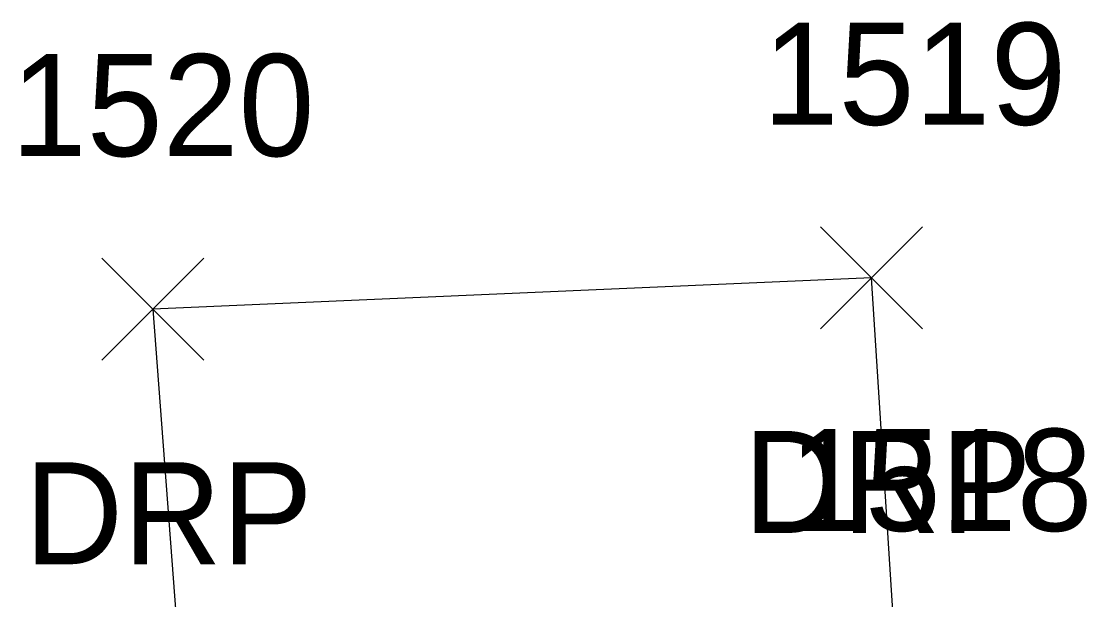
# Model space of a CAD drawing. Extents: x 1651305 to 1654558, y 539481 to 548441.
# Drawn here: x 1654470.47 to 1654491.34, y 544943.09 to 544954.43 of the extents above; entities that cross this region are included whole.
import ezdxf

# ---------------------------------------------------------------- set-up
doc = ezdxf.new("R2010")
doc.units = 0
for name, color, linetype in [('R_A', 7, 'Continuous'), ('R_I', 7, 'Continuous'), ('R_TIC', 7, 'Continuous'), ('RDP', 7, 'Continuous')]:
    doc.layers.add(name, color=color, linetype=linetype)

msp = doc.modelspace()

# ---------------------------------------------------------------- linework, layer by layer
at = {"layer": 'R_TIC'}
for points in [[(1654486.129, 544948.396), (1654488.129, 544950.396)], [(1654488.129, 544948.396), (1654486.129, 544950.396)], [(1654472.041, 544947.782), (1654474.041, 544949.782)], [(1654474.041, 544947.782), (1654472.041, 544949.782)]]:
    msp.add_lwpolyline(points, dxfattribs=at)
at = {"layer": 'RDP'}
msp.add_lwpolyline([(1654487.637, 544941.435), (1654487.129, 544949.396), (1654473.041, 544948.782), (1654475.103, 544921.552)], dxfattribs=at)

# ---------------------------------------------------------------- texts
at = {"layer": 'R_A'}
for p in [(1654484.617, 544944.396), (1654470.529, 544943.782)]:
    msp.add_text('DRP', height=2, dxfattribs=at).set_placement(p)
at = {"layer": 'R_I'}
for s, p in [('1519', (1654484.996, 544952.396)), ('1520', (1654470.262, 544951.782)), ('1518', (1654485.511, 544944.435))]:
    msp.add_text(s, height=2, dxfattribs=at).set_placement(p)

doc.saveas('drawing.dxf')
